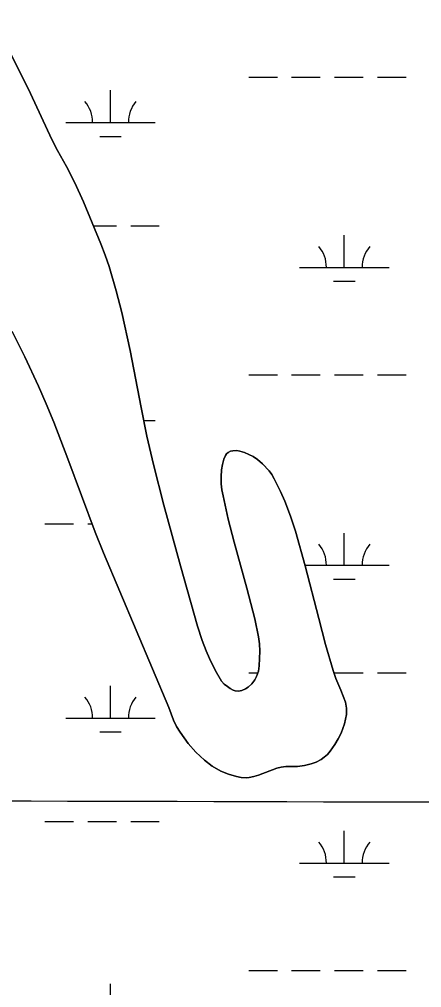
# Model space of a CAD drawing. Extents: x 3161564 to 3199464, y 849354 to 874788.
# Drawn here: x 3184823 to 3185273, y 866680 to 867762 of the extents above; entities that cross this region are included whole.
import ezdxf

# ---------------------------------------------------------------- set-up
doc = ezdxf.new("R2010")
doc.units = 0
for name, color, linetype in [('V-GRID-MAJR', 7, 'Continuous'), ('V-SITE-VEGE', 7, 'Continuous'), ('V-TOPO-SHOR', 7, 'Continuous'), ('V-WETL-SWMP', 7, 'Continuous')]:
    doc.layers.add(name, color=color, linetype=linetype)

msp = doc.modelspace()

# ---------------------------------------------------------------- linework, layer by layer
at = {"layer": 'V-GRID-MAJR'}
msp.add_spline([(3165799.846, 866945.01), (3171028.623, 866928.659), (3176257.404, 866913.068), (3181486.186, 866898.238), (3186714.971, 866884.169), (3191943.758, 866870.86), (3197172.5470000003, 866858.311), (3197172.548, 866858.311)], degree=3, dxfattribs=at)
at = {"layer": 'V-SITE-VEGE'}
for points in [[(3185067.865000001, 867011.6569999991), (3185064.170000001, 867012.0519999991), (3185061.862000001, 867012.854999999), (3185058.543000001, 867014.572999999), (3185055.393000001, 867016.6889999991), (3185051.872000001, 867019.471999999), (3185048.921000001, 867022.7919999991), (3185041.522000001, 867035.212999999), (3185035.214000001, 867047.930999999), (3185031.525000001, 867056.5739999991), (3185027.157000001, 867068.287999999), (3185022.105000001, 867084.2379999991), (3185002.790000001, 867151.7849999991), (3184984.3740000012, 867219.471999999), (3184972.752000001, 867264.7799999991), (3184965.430000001, 867296.471999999), (3184958.916000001, 867328.3579999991), (3184946.523000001, 867392.2719999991), (3184937.299000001, 867434.6469999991), (3184931.194000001, 867458.657999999), (3184923.164000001, 867485.846999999), (3184918.701000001, 867498.697999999), (3184913.782000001, 867511.3629999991), (3184894.379000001, 867558.0489999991), (3184884.944000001, 867579.415999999), (3184875.486000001, 867597.7189999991), (3184865.484000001, 867615.734999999), (3184859.194000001, 867627.9369999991), (3184835.188000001, 867679.2579999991), (3184792.944000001, 867762.8799999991)], [(3184814.851000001, 867413.5539999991), (3184828.7320000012, 867385.1669999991), (3184844.060000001, 867352.449999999), (3184852.893000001, 867332.395999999), (3184861.261000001, 867312.157999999), (3184877.028000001, 867271.2919999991), (3184907.701000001, 867189.2309999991), (3184917.001000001, 867166.006999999), (3184989.750000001, 866993.3579999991), (3184995.012000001, 866979.216999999), (3184998.389000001, 866972.2919999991), (3185002.413000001, 866965.7289999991), (3185011.643000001, 866953.214999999), (3185020.163000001, 866943.341999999), (3185029.664000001, 866934.3779999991), (3185038.462000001, 866927.805999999), (3185048.024000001, 866922.351999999), (3185056.601000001, 866918.7899999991), (3185065.500000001, 866916.2629999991), (3185070.8740000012, 866915.177999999), (3185076.276000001, 866914.7499999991), (3185079.825000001, 866915.062999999), (3185085.007000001, 866916.2629999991), (3185090.129000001, 866917.8729999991), (3185110.551000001, 866925.589999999), (3185115.665000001, 866926.824999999), (3185120.855000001, 866927.5249999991)], [(3185120.855000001, 866927.5249999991), (3185133.782000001, 866927.3699999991), (3185141.421000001, 866928.4489999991), (3185148.974000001, 866930.361999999), (3185154.788000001, 866932.4339999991), (3185160.228000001, 866935.2579999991), (3185163.634000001, 866937.719999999), (3185167.168000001, 866940.961999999), (3185170.267000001, 866944.439999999), (3185175.668000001, 866952.0619999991), (3185179.317000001, 866958.2899999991), (3185182.461000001, 866964.822999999), (3185186.153000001, 866975.1209999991), (3185188.367000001, 866985.618999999), (3185188.578000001, 866992.5469999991), (3185187.300000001, 866999.415999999), (3185182.225000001, 867012.7509999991), (3185176.628000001, 867025.8069999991), (3185173.448000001, 867034.680999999), (3185165.123000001, 867063.657999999), (3185157.443000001, 867092.876999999), (3185142.449000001, 867151.5439999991), (3185131.468000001, 867190.430999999), (3185125.926000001, 867207.248999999), (3185119.573000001, 867223.7359999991), (3185114.828000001, 867234.5819999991), (3185107.799000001, 867248.9119999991), (3185105.055000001, 867253.5569999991), (3185101.9110000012, 867257.8429999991), (3185094.596000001, 867265.645999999), (3185089.076000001, 867270.542999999), (3185084.333000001, 867273.714999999), (3185079.287000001, 867276.116999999), (3185074.478000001, 867278.121999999), (3185069.321000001, 867279.7379999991), (3185065.838000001, 867280.337999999), (3185061.307000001, 867280.2279999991), (3185058.852000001, 867279.569999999), (3185056.226000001, 867278.1799999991), (3185054.5530000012, 867276.682999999), (3185053.263000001, 867274.9049999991), (3185051.522000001, 867270.834999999), (3185049.904000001, 867264.930999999), (3185048.919000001, 867258.952999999), (3185048.284000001, 867251.084999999), (3185048.417000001, 867243.2329999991), (3185049.306000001, 867236.5789999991), (3185050.535000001, 867229.9589999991), (3185056.343000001, 867203.912999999), (3185062.976000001, 867178.0669999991), (3185077.114000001, 867126.635999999), (3185085.896000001, 867092.2479999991), (3185090.246000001, 867072.461999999), (3185091.403000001, 867064.390999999), (3185091.773000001, 867056.202999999), (3185090.991000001, 867039.7989999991), (3185090.035000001, 867033.8289999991), (3185088.017000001, 867028.050999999), (3185085.951000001, 867024.243999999), (3185082.576000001, 867019.795999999), (3185078.638000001, 867016.2239999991), (3185075.7150000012, 867014.3169999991), (3185071.470000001, 867012.344999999), (3185067.865000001, 867011.6569999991)]]:
    msp.add_lwpolyline(points, dxfattribs=at)
at = {"layer": 'V-TOPO-SHOR'}
for points in [[(3184792.944000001, 867762.8799999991), (3184835.188000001, 867679.2579999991), (3184859.194000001, 867627.9369999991), (3184865.484000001, 867615.734999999), (3184875.486000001, 867597.716999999), (3184884.944000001, 867579.415999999), (3184894.379000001, 867558.0489999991), (3184913.782000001, 867511.3629999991), (3184918.701000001, 867498.697999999), (3184923.164000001, 867485.846999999), (3184931.194000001, 867458.657999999), (3184937.299000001, 867434.6469999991), (3184946.523000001, 867392.2719999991), (3184958.918000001, 867328.3579999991), (3184965.430000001, 867296.471999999), (3184972.752000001, 867264.7799999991), (3184984.3740000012, 867219.4739999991), (3185002.790000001, 867151.7849999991), (3185022.105000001, 867084.2379999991), (3185027.157000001, 867068.287999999), (3185031.525000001, 867056.5739999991), (3185035.214000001, 867047.930999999), (3185041.522000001, 867035.2109999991), (3185048.921000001, 867022.7919999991), (3185051.872000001, 867019.471999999), (3185055.393000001, 867016.6889999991), (3185058.543000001, 867014.572999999), (3185061.862000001, 867012.854999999), (3185064.170000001, 867012.0519999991), (3185067.865000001, 867011.6569999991), (3185071.470000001, 867012.344999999), (3185075.7150000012, 867014.3169999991), (3185078.638000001, 867016.2239999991), (3185082.576000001, 867019.7939999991), (3185085.951000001, 867024.243999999), (3185088.017000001, 867028.050999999)], [(3185076.276000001, 866914.7499999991), (3185070.8740000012, 866915.177999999), (3185065.500000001, 866916.2629999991), (3185056.601000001, 866918.7919999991), (3185048.024000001, 866922.351999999), (3185038.462000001, 866927.805999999), (3185029.664000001, 866934.3779999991), (3185020.163000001, 866943.341999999), (3185011.643000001, 866953.214999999), (3185002.413000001, 866965.7309999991), (3184998.389000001, 866972.2919999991), (3184995.012000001, 866979.216999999), (3184989.750000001, 866993.3579999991), (3184917.001000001, 867166.0049999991), (3184907.701000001, 867189.2309999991), (3184877.030000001, 867271.2919999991), (3184861.261000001, 867312.157999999), (3184852.893000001, 867332.395999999), (3184844.060000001, 867352.449999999), (3184828.7320000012, 867385.1669999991), (3184814.851000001, 867413.5539999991)], [(3185088.017000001, 867028.050999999), (3185090.035000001, 867033.8289999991), (3185090.993000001, 867039.7989999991), (3185091.773000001, 867056.202999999), (3185091.403000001, 867064.390999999), (3185090.246000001, 867072.461999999), (3185085.896000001, 867092.2479999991), (3185077.114000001, 867126.635999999), (3185062.976000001, 867178.0669999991), (3185056.343000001, 867203.912999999), (3185050.535000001, 867229.9589999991), (3185049.306000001, 867236.5789999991), (3185048.417000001, 867243.2329999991), (3185048.284000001, 867251.084999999), (3185048.919000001, 867258.952999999), (3185049.904000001, 867264.930999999), (3185051.522000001, 867270.834999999), (3185053.263000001, 867274.9049999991), (3185054.551000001, 867276.682999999), (3185056.226000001, 867278.1799999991), (3185058.852000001, 867279.569999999), (3185061.307000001, 867280.2279999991), (3185065.838000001, 867280.3359999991), (3185069.321000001, 867279.7379999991), (3185074.478000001, 867278.121999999), (3185079.287000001, 867276.116999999), (3185084.333000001, 867273.714999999), (3185089.076000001, 867270.542999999), (3185094.596000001, 867265.645999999), (3185101.9110000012, 867257.8429999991), (3185105.055000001, 867253.5569999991), (3185107.799000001, 867248.9119999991), (3185114.828000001, 867234.5819999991), (3185119.573000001, 867223.7359999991), (3185125.926000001, 867207.248999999), (3185131.468000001, 867190.430999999), (3185142.449000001, 867151.5439999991), (3185157.443000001, 867092.876999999), (3185165.123000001, 867063.657999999), (3185173.448000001, 867034.680999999), (3185176.628000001, 867025.8069999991), (3185182.225000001, 867012.7509999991), (3185187.300000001, 866999.415999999), (3185188.578000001, 866992.5469999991), (3185188.367000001, 866985.618999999), (3185186.153000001, 866975.1209999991), (3185182.461000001, 866964.822999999), (3185179.317000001, 866958.2899999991), (3185175.668000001, 866952.0619999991), (3185170.267000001, 866944.439999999), (3185167.168000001, 866940.961999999), (3185163.636000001, 866937.719999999), (3185160.228000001, 866935.2579999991), (3185154.788000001, 866932.4339999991), (3185148.974000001, 866930.361999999), (3185141.421000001, 866928.4489999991), (3185133.782000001, 866927.3699999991), (3185120.855000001, 866927.5249999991), (3185115.665000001, 866926.824999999), (3185110.551000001, 866925.589999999), (3185090.127000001, 866917.8729999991), (3185085.007000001, 866916.2629999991), (3185079.825000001, 866915.062999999), (3185076.276000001, 866914.7499999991)]]:
    msp.add_lwpolyline(points, dxfattribs=at)
at = {"layer": 'V-WETL-SWMP'}
for p, q in [((3184792.944, 867762.8799999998), (3184835.187, 867679.2569999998)), ((3185079.232576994, 867697.5432722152), (3185111.232576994, 867697.5432722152)), ((3185127.232576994, 867697.5432722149), (3185159.232576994, 867697.5432722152)), ((3185175.232576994, 867697.5432722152), (3185207.232576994, 867697.5432722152)), ((3185223.232576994, 867697.5432722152), (3185255.232576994, 867697.5432722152)), ((3184835.187, 867679.2569999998), (3184859.194, 867627.9379999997)), ((3184924.640576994, 867646.8012722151), (3184924.640576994, 867682.8012722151)), ((3184874.640576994, 867646.8012722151), (3184974.640576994, 867646.8012722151)), ((3184859.194, 867627.9379999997), (3184865.484, 867615.7359999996)), ((3184912.640576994, 867631.3702722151), (3184936.6405769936, 867631.3702722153)), ((3184865.484, 867615.7359999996), (3184875.487, 867597.7169999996)), ((3184875.487, 867597.7169999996), (3184884.944, 867579.4159999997)), ((3184884.944, 867579.4159999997), (3184894.378, 867558.0489999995)), ((3184894.378, 867558.0489999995), (3184913.781, 867511.3629999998)), ((3184905.466265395, 867531.3692722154), (3184931.232576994, 867531.3692722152)), ((3184947.232576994, 867531.3692722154), (3184979.232576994, 867531.3692722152)), ((3185186.076576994, 867484.9392722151), (3185186.076576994, 867520.9392722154)), ((3184913.781, 867511.3629999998), (3184918.701, 867498.6969999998)), ((3184918.701, 867498.6969999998), (3184923.163, 867485.8459999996)), ((3184923.163, 867485.8459999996), (3184931.194, 867458.6579999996)), ((3185136.076576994, 867484.9392722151), (3185236.076576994, 867484.9392722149)), ((3185174.076576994, 867469.5082722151), (3185198.0765769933, 867469.5082722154)), ((3184931.194, 867458.6579999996), (3184937.298, 867434.6459999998)), ((3184937.298, 867434.6459999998), (3184946.5240000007, 867392.2719999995)), ((3184828.732, 867385.1679999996), (3184814.852, 867413.5539999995)), ((3184946.524, 867392.2719999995), (3184958.918, 867328.3569999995)), ((3184844.059, 867352.4499999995), (3184828.732, 867385.1679999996)), ((3185079.232576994, 867364.8682722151), (3185111.232576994, 867364.8682722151)), ((3185127.232576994, 867364.8682722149), (3185159.232576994, 867364.8682722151)), ((3185175.232576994, 867364.8682722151), (3185207.232576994, 867364.8682722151)), ((3185223.232576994, 867364.8682722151), (3185255.232576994, 867364.8682722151)), ((3184852.893, 867332.3969999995), (3184844.059, 867352.4499999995)), ((3184861.261, 867312.1569999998), (3184852.893, 867332.3969999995)), ((3184958.918, 867328.3569999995), (3184965.431, 867296.4729999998)), ((3184877.031, 867271.2929999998), (3184861.261, 867312.1569999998)), ((3184961.8249354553, 867314.1262722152), (3184974.640576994, 867314.1262722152)), ((3184965.431, 867296.4729999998), (3184972.751, 867264.7799999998)), ((3185054.552, 867276.6829999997), (3185056.2260000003, 867278.1799999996)), ((3185056.2260000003, 867278.1799999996), (3185058.852, 867279.5709999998)), ((3185058.852, 867279.5709999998), (3185061.307, 867280.2279999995)), ((3185061.307, 867280.2279999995), (3185065.8370000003, 867280.3369999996)), ((3185065.8370000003, 867280.3369999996), (3185069.321, 867279.7389999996)), ((3185069.321, 867279.7389999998), (3185074.4790000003, 867278.1229999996)), ((3185074.4790000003, 867278.1229999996), (3185079.287, 867276.1179999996)), ((3184907.702, 867189.2299999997), (3184877.031, 867271.2929999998)), ((3185049.904, 867264.9309999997), (3185051.521, 867270.8359999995)), ((3185051.521, 867270.8359999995), (3185053.262, 867274.9049999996)), ((3185053.262, 867274.9049999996), (3185054.552, 867276.6829999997)), ((3185079.287, 867276.1179999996), (3185084.3340000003, 867273.7149999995)), ((3185084.3340000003, 867273.7149999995), (3185089.077, 867270.5429999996)), ((3185089.077, 867270.5429999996), (3185094.595, 867265.6459999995)), ((3184972.751, 867264.7799999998), (3184984.375, 867219.4729999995)), ((3185048.285, 867251.0839999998), (3185048.919, 867258.9539999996)), ((3185048.919, 867258.9539999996), (3185049.904, 867264.9309999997)), ((3185094.595, 867265.6459999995), (3185101.912, 867257.8419999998)), ((3185101.912, 867257.8419999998), (3185105.054, 867253.5569999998)), ((3185048.418, 867243.2329999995), (3185048.285, 867251.0839999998)), ((3185105.054, 867253.5569999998), (3185107.8000000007, 867248.9109999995)), ((3185107.8000000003, 867248.9109999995), (3185114.828, 867234.5809999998)), ((3185049.306, 867236.5789999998), (3185048.418, 867243.2329999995)), ((3185050.534, 867229.9599999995), (3185049.306, 867236.5789999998)), ((3185114.828, 867234.5809999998), (3185119.572, 867223.7349999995)), ((3185056.343, 867203.9119999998), (3185050.534, 867229.9599999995)), ((3185119.572, 867223.7349999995), (3185125.926, 867207.2499999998)), ((3184984.375, 867219.4729999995), (3185002.79, 867151.7859999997)), ((3185062.977, 867178.0679999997), (3185056.343, 867203.9119999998)), ((3185125.926, 867207.2499999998), (3185131.468, 867190.4299999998)), ((3184851.232576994, 867198.6942722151), (3184883.232576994, 867198.6942722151)), ((3184899.232576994, 867198.6942722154), (3184904.164733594, 867198.6942722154)), ((3184917.002, 867166.0049999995), (3184907.702, 867189.2299999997)), ((3185131.468, 867190.4299999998), (3185142.45, 867151.5439999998)), ((3185186.076576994, 867152.2642722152), (3185186.076576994, 867188.2642722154)), ((3185077.113, 867126.6359999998), (3185062.977, 867178.0679999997)), ((3184989.75, 866993.3579999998), (3184917.0020000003, 867166.0049999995)), ((3185002.79, 867151.7859999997), (3185022.1040000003, 867084.2379999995)), ((3185142.246584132, 867152.2642722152), (3185236.076576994, 867152.264272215)), ((3185142.45, 867151.5439999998), (3185157.4420000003, 867092.8769999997)), ((3185174.076576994, 867136.8332722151), (3185198.0765769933, 867136.8332722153)), ((3185085.895, 867092.2469999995), (3185077.113, 867126.6359999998)), ((3185022.1040000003, 867084.2379999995), (3185027.157, 867068.2889999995)), ((3185090.2460000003, 867072.4619999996), (3185085.895, 867092.2469999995)), ((3185157.4420000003, 867092.8769999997), (3185165.1220000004, 867063.6579999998)), ((3185091.403, 867064.3909999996), (3185090.2460000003, 867072.4619999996)), ((3185027.157, 867068.2889999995), (3185031.526, 867056.5729999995)), ((3185091.774, 867056.2029999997), (3185091.403, 867064.3909999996)), ((3185165.122, 867063.6579999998), (3185173.448, 867034.6809999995)), ((3185031.526, 867056.5729999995), (3185035.213, 867047.9309999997)), ((3185090.9930000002, 867039.7979999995), (3185091.774, 867056.2029999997)), ((3185035.213, 867047.9309999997), (3185041.522, 867035.2109999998)), ((3185090.035, 867033.8289999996), (3185090.9930000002, 867039.7979999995)), ((3185041.522, 867035.2109999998), (3185048.921, 867022.7919999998)), ((3185079.232576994, 867032.1932722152), (3185089.463712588, 867032.1932722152)), ((3185088.017, 867028.0509999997), (3185090.035, 867033.8289999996)), ((3185173.448, 867034.6809999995), (3185176.628, 867025.8059999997)), ((3185175.232576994, 867032.1932722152), (3185207.232576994, 867032.1932722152)), ((3185223.232576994, 867032.1932722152), (3185255.232576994, 867032.1932722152)), ((3185048.921, 867022.7919999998), (3185051.873, 867019.4729999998)), ((3185051.873, 867019.4729999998), (3185055.393, 867016.6879999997)), ((3185078.637, 867016.2239999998), (3185082.576, 867019.7929999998)), ((3185082.576, 867019.7929999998), (3185085.95, 867024.2439999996)), ((3185085.95, 867024.2439999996), (3185088.017, 867028.0509999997)), ((3185176.628, 867025.8059999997), (3185182.225, 867012.7509999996)), ((3184924.640576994, 866981.4512722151), (3184924.640576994, 867017.4512722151)), ((3185055.393, 867016.6879999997), (3185058.542, 867014.5739999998)), ((3185058.542, 867014.5739999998), (3185061.862, 867012.8549999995)), ((3185061.862, 867012.8549999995), (3185064.17, 867012.0519999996)), ((3185064.17, 867012.0519999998), (3185067.866, 867011.6559999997)), ((3185067.866, 867011.6559999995), (3185071.47, 867012.3449999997)), ((3185071.47, 867012.3449999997), (3185075.714, 867014.3179999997)), ((3185075.714, 867014.3179999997), (3185078.637, 867016.2239999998)), ((3185182.225, 867012.7509999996), (3185187.3000000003, 866999.4169999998)), ((3185187.3000000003, 866999.4169999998), (3185188.5780000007, 866992.5479999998)), ((3184995.011, 866979.2169999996), (3184989.75, 866993.3579999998)), ((3185188.3680000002, 866985.6189999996), (3185186.154, 866975.1199999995)), ((3185188.578, 866992.5479999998), (3185188.3680000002, 866985.6189999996)), ((3184874.640576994, 866981.4512722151), (3184974.640576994, 866981.4512722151)), ((3184998.389, 866972.2919999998), (3184995.011, 866979.2169999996)), ((3185186.154, 866975.1199999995), (3185182.46, 866964.8239999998)), ((3184912.640576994, 866966.0202722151), (3184936.6405769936, 866966.0202722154)), ((3185002.412, 866965.7299999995), (3184998.389, 866972.2919999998)), ((3185011.644, 866953.2149999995), (3185002.412, 866965.7299999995)), ((3185182.46, 866964.8239999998), (3185179.318, 866958.2909999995)), ((3185020.162, 866943.3419999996), (3185011.644, 866953.2149999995)), ((3185179.318, 866958.2909999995), (3185175.667, 866952.0619999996)), ((3185029.664, 866934.3769999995), (3185020.162, 866943.3419999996)), ((3185170.268, 866944.4399999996), (3185167.168, 866940.9619999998)), ((3185175.667, 866952.0619999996), (3185170.268, 866944.4399999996)), ((3185038.461, 866927.8049999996), (3185029.664, 866934.3769999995)), ((3185154.789, 866932.4349999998), (3185148.974, 866930.3619999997)), ((3185160.228, 866935.2589999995), (3185154.789, 866932.4349999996)), ((3185163.636, 866937.7209999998), (3185160.228, 866935.2589999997)), ((3185167.168, 866940.9619999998), (3185163.636, 866937.7209999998)), ((3185048.023, 866922.3519999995), (3185038.461, 866927.8049999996)), ((3185056.602, 866918.7919999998), (3185048.023, 866922.3519999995)), ((3185110.552, 866925.5889999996), (3185090.127, 866917.8729999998)), ((3185115.665, 866926.8249999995), (3185110.552, 866925.5889999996)), ((3185120.855, 866927.5259999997), (3185115.665, 866926.8249999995)), ((3185133.781, 866927.3699999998), (3185120.855, 866927.5259999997)), ((3185141.42, 866928.4479999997), (3185133.781, 866927.3699999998)), ((3185148.974, 866930.3619999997), (3185141.42, 866928.4479999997)), ((3185065.5, 866916.2639999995), (3185056.602, 866918.7919999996)), ((3185070.873, 866915.1769999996), (3185065.5, 866916.2639999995)), ((3185076.2770000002, 866914.7489999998), (3185070.873, 866915.1769999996)), ((3185079.825, 866915.0629999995), (3185076.2770000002, 866914.7489999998)), ((3185085.007, 866916.2629999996), (3185079.825, 866915.0629999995)), ((3185090.127, 866917.8729999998), (3185085.007, 866916.2629999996)), ((3184851.232576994, 866866.0192722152), (3184883.232576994, 866866.0192722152)), ((3184899.232576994, 866866.0192722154), (3184931.232576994, 866866.0192722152)), ((3184947.232576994, 866866.0192722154), (3184979.232576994, 866866.0192722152)), ((3185186.076576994, 866819.5892722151), (3185186.076576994, 866855.5892722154)), ((3185136.076576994, 866819.5892722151), (3185236.076576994, 866819.5892722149)), ((3185174.076576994, 866804.1582722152), (3185198.0765769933, 866804.1582722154)), ((3185079.232576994, 866699.5182722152), (3185111.232576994, 866699.5182722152)), ((3185127.232576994, 866699.5182722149), (3185159.232576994, 866699.5182722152)), ((3185175.232576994, 866699.5182722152), (3185207.232576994, 866699.5182722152)), ((3185223.232576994, 866699.5182722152), (3185255.232576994, 866699.5182722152)), ((3184924.640576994, 866648.7762722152), (3184924.640576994, 866684.7762722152))]:
    msp.add_line(p, q, dxfattribs=at)
for centre, radius, start, end in [((3184869.3976408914, 867647.2760753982), 35.24628790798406, 359.2281799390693, 40.771838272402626), ((3184979.883513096, 867647.2760753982), 35.24628790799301, 139.2281769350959, 180.77183526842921), ((3185130.833640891, 867485.4140753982), 35.24628790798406, 359.2281799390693, 40.771838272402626), ((3185241.319513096, 867485.4140753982), 35.24628790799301, 139.2281769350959, 180.77183526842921), ((3185130.833640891, 867152.7390753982), 35.24628790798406, 359.2281799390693, 40.771838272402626), ((3185241.319513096, 867152.7390753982), 35.24628790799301, 139.2281769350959, 180.77183526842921), ((3184869.3976408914, 866981.9260753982), 35.24628790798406, 359.2281799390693, 40.771838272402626), ((3184979.883513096, 866981.9260753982), 35.24628790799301, 139.2281769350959, 180.77183526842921), ((3185130.833640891, 866820.0640753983), 35.24628790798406, 359.2281799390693, 40.771838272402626), ((3185241.319513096, 866820.0640753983), 35.24628790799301, 139.2281769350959, 180.77183526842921)]:
    msp.add_arc(centre, radius, start, end, dxfattribs=at)

doc.saveas('drawing.dxf')
